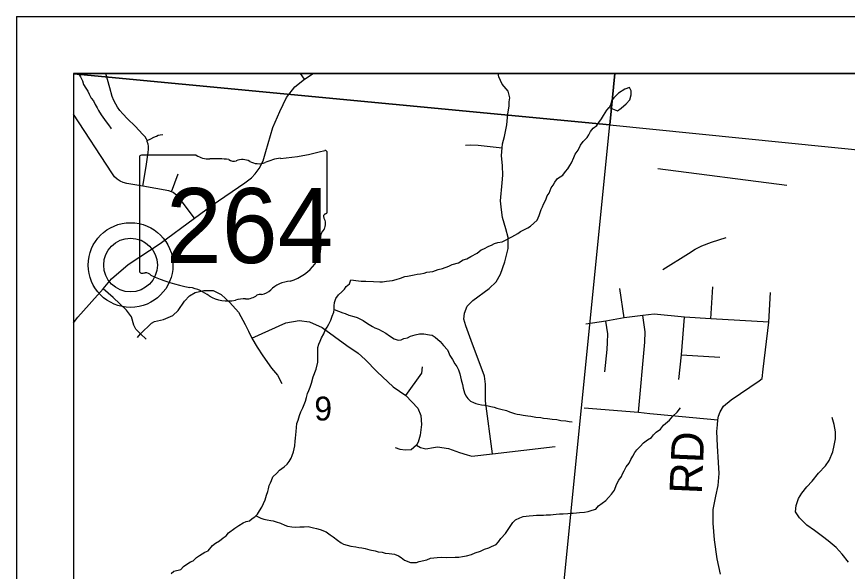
# Model space of a CAD drawing. Extents: x 0 to 34, y 0 to 22.
# Drawn here: x 2 to 3.46, y 20.024 to 21 of the extents above; entities that cross this region are included whole.
import ezdxf

# ---------------------------------------------------------------- set-up
doc = ezdxf.new("R2010")
doc.units = 0
for name, color, linetype in [('GM_X_Corporation', 7, 'Continuous'), ('GM_X_County_Road', 7, 'Continuous'), ('GM_X_County_Road_Text', 7, 'Continuous'), ('GM_X_Minor_Lake', 7, 'Continuous'), ('GM_X_Minor_River', 7, 'Continuous'), ('GM_X_Section_Text', 7, 'Continuous'), ('GM_X_State_Location', 7, 'Continuous'), ('GM_X_State_Route', 7, 'Continuous'), ('GM_X_State_Shield', 7, 'Continuous'), ('GM_X_Township_Road', 7, 'Continuous'), ('GM_X_Unincorporated', 7, 'Continuous'), ('GM_X_Unincorporated_Location', 7, 'Continuous'), ('SH_Data', 7, 'Continuous')]:
    doc.layers.add(name, color=color, linetype=linetype)

msp = doc.modelspace()

# ---------------------------------------------------------------- linework, layer by layer
at = {"layer": 'GM_X_Corporation'}
for points in [[(8.9, 20.9), (2.1, 20.9), (2.1, 18.7697), (2.2164, 18.6603), (2.3024, 18.5638), (2.4531, 18.3722), (2.5091, 18.2757), (2.5944, 18.157), (2.6477, 18.0827), (2.8129, 17.7895), (2.9482, 17.5994), (3.2529, 17.1208), (3.3535, 16.9293), (3.4766, 16.7367)], [(4.0645, 20.9), (2.1, 20.9), (2.1, 18.7697)]]:
    msp.add_lwpolyline(points, dxfattribs=at)
for points in [[(3.0509, 20.9), (2.1, 20.9), (2.1, 20.8994), (3.042, 20.8099)], [(2.1, 20.8994), (2.1, 19.9022), (2.9428, 19.8144), (3.042, 20.8099)], [(4.0674, 20.9), (3.0509, 20.9), (3.042, 20.8099), (4.0476, 20.7082)], [(4.0476, 20.7082), (3.9403, 19.7031), (2.9428, 19.8144), (3.042, 20.8099)]]:
    msp.add_lwpolyline(points, close=True, dxfattribs=at)
at = {"layer": 'GM_X_County_Road'}
msp.add_lwpolyline([(3.237, 20.0194), (3.2307, 20.0466), (3.226, 20.0799), (3.2241, 20.1093), (3.224, 20.1333), (3.2284, 20.1567), (3.2324, 20.1756), (3.2344, 20.1964), (3.2335, 20.2158), (3.2317, 20.2451), (3.2301, 20.2707), (3.2314, 20.282), (3.2322, 20.2909), (3.2333, 20.2972), (3.2362, 20.3052), (3.242, 20.3151), (3.2554, 20.3259), (3.3049, 20.3595), (3.31, 20.3635), (3.3119, 20.3802), (3.3218, 20.4625), (3.3246, 20.515)], dxfattribs=at)
at = {"layer": 'GM_X_Minor_Lake'}
for points in [[(3.041, 20.84), (3.0558, 20.8343), (3.0624, 20.8387), (3.071, 20.8464), (3.0773, 20.8535), (3.0798, 20.8622), (3.0796, 20.8694), (3.0771, 20.8752), (3.0686, 20.8723), (3.0578, 20.8654), (3.0492, 20.8573)], [(3.0492, 20.8573), (3.0457, 20.8532), (3.0432, 20.8445), (3.041, 20.84)]]:
    msp.add_lwpolyline(points, dxfattribs=at)
at = {"layer": 'GM_X_Minor_River'}
for points in [[(2.1089, 20.9), (2.1124, 20.8942), (2.1155, 20.8869), (2.1176, 20.8804), (2.1216, 20.8742), (2.1252, 20.8687), (2.1277, 20.8637), (2.1312, 20.8567), (2.1348, 20.8517), (2.138, 20.8455), (2.1413, 20.8397), (2.1441, 20.835), (2.1488, 20.8272), (2.1575, 20.8148), (2.1615, 20.8097), (2.1655, 20.8038), (2.1661, 20.8029)], [(2.6008, 20.5353), (2.6053, 20.5347), (2.6133, 20.5348), (2.6273, 20.5344), (2.6383, 20.5336), (2.6429, 20.5338), (2.6501, 20.5347), (2.6604, 20.5362), (2.6669, 20.5375), (2.6742, 20.54), (2.6819, 20.5427), (2.6869, 20.5437), (2.6987, 20.5459), (2.704, 20.5469), (2.7094, 20.5479), (2.7159, 20.5491), (2.7209, 20.5505), (2.7312, 20.5517), (2.7404, 20.5555), (2.7481, 20.5572), (2.7592, 20.5613), (2.7654, 20.5638), (2.7761, 20.5672), (2.7846, 20.5722), (2.7908, 20.5739), (2.7978, 20.5779), (2.8094, 20.5843), (2.816, 20.5901), (2.821, 20.5915), (2.8295, 20.5961), (2.8341, 20.5983), (2.8399, 20.6011), (2.8457, 20.6028), (2.8529, 20.6041), (2.8591, 20.6069), (2.8653, 20.6105), (2.87, 20.613), (2.8808, 20.6187), (2.8855, 20.6223), (2.8909, 20.6252), (2.8982, 20.6283), (2.9029, 20.6316), (2.9087, 20.6367), (2.9146, 20.6422), (2.9179, 20.6501), (2.9196, 20.6557), (2.9217, 20.6606), (2.9242, 20.6654), (2.9258, 20.67), (2.9287, 20.6752), (2.9303, 20.6797), (2.9324, 20.6849), (2.9356, 20.6898), (2.9377, 20.6942), (2.9393, 20.6987), (2.9425, 20.7036), (2.9458, 20.7088), (2.9505, 20.7151), (2.9595, 20.7212), (2.9643, 20.7279), (2.9682, 20.7323), (2.9718, 20.7379), (2.9747, 20.7431), (2.9788, 20.7521), (2.9816, 20.7581), (2.9864, 20.7651), (2.9909, 20.7741), (2.9953, 20.7804), (3.0024, 20.7874), (3.0052, 20.7919), (3.0084, 20.7978), (3.0132, 20.8037), (3.0194, 20.8085), (3.0227, 20.814), (3.0278, 20.82), (3.0314, 20.8263), (3.0371, 20.8356), (3.041, 20.84)], [(2.5294, 20.4131), (2.5295, 20.4184), (2.5312, 20.424), (2.5333, 20.4293), (2.5358, 20.4353), (2.5399, 20.4424), (2.5424, 20.4487), (2.5456, 20.454), (2.5484, 20.4592), (2.5521, 20.4663), (2.5546, 20.4734), (2.5575, 20.4801), (2.558, 20.4847), (2.5579, 20.4915), (2.5584, 20.4972), (2.561, 20.5043), (2.5658, 20.511), (2.5716, 20.5158), (2.576, 20.5209), (2.5788, 20.5254), (2.5846, 20.5301), (2.5872, 20.5369), (2.6008, 20.5353)], [(2.558, 20.4851), (2.573, 20.4792), (2.5775, 20.4779), (2.5835, 20.4751), (2.5925, 20.4728), (2.5985, 20.4707), (2.6086, 20.4658), (2.6164, 20.4606), (2.625, 20.455), (2.6294, 20.4529), (2.6358, 20.4501), (2.6485, 20.4435), (2.6551, 20.4384), (2.6633, 20.4332), (2.6701, 20.431), (2.6754, 20.4316), (2.6804, 20.4337), (2.6869, 20.4354), (2.6923, 20.4378), (2.7004, 20.4402), (2.7076, 20.4419), (2.7156, 20.442), (2.7254, 20.4405), (2.73, 20.44), (2.7355, 20.4363), (2.7444, 20.4288), (2.7502, 20.4218), (2.7572, 20.4143), (2.7589, 20.4097), (2.7614, 20.4043), (2.7661, 20.3969), (2.77, 20.3892), (2.7732, 20.3845), (2.7761, 20.3791), (2.7789, 20.3721), (2.7798, 20.3664), (2.7808, 20.3614), (2.7835, 20.353), (2.7845, 20.3469), (2.7868, 20.3384), (2.7893, 20.3334), (2.7926, 20.3283), (2.7973, 20.3236), (2.8026, 20.3215), (2.8071, 20.3199), (2.8116, 20.3182), (2.8169, 20.3172), (2.8229, 20.3166), (2.8286, 20.3153), (2.8331, 20.3144), (2.8391, 20.313), (2.8436, 20.3117), (2.8508, 20.3096), (2.8606, 20.3074), (2.8658, 20.3049), (2.8748, 20.3023), (2.8797, 20.301), (2.8842, 20.3001), (2.8899, 20.2991), (2.8982, 20.2981), (2.9035, 20.2975), (2.9125, 20.2957), (2.9209, 20.295), (2.9258, 20.2941), (2.933, 20.2935), (2.9409, 20.2924), (2.9492, 20.2914), (2.9564, 20.29), (2.9647, 20.2889), (2.9711, 20.2879), (2.976, 20.2874)], [(2.2713, 20.0207), (2.276, 20.0247), (2.2886, 20.028), (2.293, 20.0332), (2.2988, 20.0372), (2.3054, 20.0411), (2.31, 20.0429), (2.316, 20.0491), (2.3214, 20.0524), (2.3307, 20.0581), (2.3365, 20.0606), (2.3444, 20.0698), (2.3495, 20.0742), (2.3564, 20.0781), (2.3631, 20.0836), (2.3681, 20.0872), (2.3721, 20.0924), (2.3834, 20.1004), (2.3904, 20.1051), (2.3978, 20.1098), (2.4032, 20.1119), (2.4093, 20.1136), (2.414, 20.1172), (2.4186, 20.1201), (2.4234, 20.1252), (2.4266, 20.1308), (2.431, 20.1371), (2.4339, 20.1439), (2.4368, 20.1502), (2.4389, 20.1585), (2.4411, 20.1649), (2.4427, 20.1698), (2.4437, 20.1755), (2.4461, 20.1799), (2.4478, 20.1844), (2.4503, 20.1908), (2.457, 20.1974), (2.4621, 20.2026), (2.4699, 20.208), (2.4754, 20.2131), (2.4789, 20.2176), (2.4822, 20.2235), (2.4839, 20.228), (2.4864, 20.2344), (2.489, 20.245), (2.4897, 20.2537), (2.4899, 20.2586), (2.4904, 20.2647), (2.491, 20.2707), (2.4916, 20.2772), (2.4926, 20.2844), (2.4944, 20.2904), (2.4969, 20.2983), (2.4994, 20.305), (2.5031, 20.3118), (2.5052, 20.3181), (2.5073, 20.3238), (2.5094, 20.3305), (2.5112, 20.3373), (2.5136, 20.3426), (2.5157, 20.3486), (2.5179, 20.3553), (2.5213, 20.3666), (2.5263, 20.3801), (2.529, 20.3922), (2.5294, 20.4047), (2.5294, 20.4131)], [(3.076, 20.2148), (3.0793, 20.2211), (3.0825, 20.2271), (3.0862, 20.2334), (3.0897, 20.2379), (3.0953, 20.2441), (3.1016, 20.2507), (3.1082, 20.2558), (3.1155, 20.2598), (3.1188, 20.2646), (3.1238, 20.269), (3.1312, 20.2744), (3.1368, 20.2818), (3.147, 20.2902), (3.1529, 20.2972), (3.1607, 20.3042), (3.1666, 20.3119)], [(3.4615, 20.0408), (3.4505, 20.0548), (3.4402, 20.0665), (3.4261, 20.0783), (3.4157, 20.0859), (3.402, 20.0965), (3.3886, 20.1056), (3.3757, 20.1186), (3.3687, 20.129), (3.3694, 20.1404), (3.374, 20.1524), (3.3796, 20.1622), (3.3882, 20.1733), (3.3977, 20.1833), (3.4091, 20.1971), (3.4212, 20.21), (3.4279, 20.2197), (3.4341, 20.2344), (3.4367, 20.2457), (3.4389, 20.2578), (3.4389, 20.27), (3.4366, 20.2829), (3.4332, 20.2948)], [(2.4207, 20.1223), (2.4292, 20.1182), (2.4341, 20.1161), (2.4401, 20.1148), (2.4465, 20.1142), (2.451, 20.1133), (2.4559, 20.1116), (2.4638, 20.109), (2.4713, 20.1057), (2.4758, 20.104), (2.4837, 20.103), (2.4902, 20.1024), (2.4974, 20.1025), (2.5054, 20.103), (2.5122, 20.1032), (2.5216, 20.1013), (2.5269, 20.1), (2.5333, 20.0979), (2.5438, 20.0941), (2.5512, 20.0885), (2.5564, 20.0853), (2.5638, 20.0793), (2.5701, 20.0749), (2.5745, 20.0721), (2.5809, 20.0704), (2.5873, 20.069), (2.596, 20.0679), (2.6013, 20.0666), (2.6066, 20.0657), (2.6122, 20.0647), (2.6205, 20.0625), (2.6299, 20.0603), (2.6352, 20.059), (2.642, 20.058), (2.6477, 20.0567), (2.6544, 20.0557), (2.6594, 20.0551), (2.6639, 20.055), (2.671, 20.0517), (2.6755, 20.0489), (2.6814, 20.0441), (2.6923, 20.0403), (2.6968, 20.0398), (2.7025, 20.0403), (2.7075, 20.042), (2.7205, 20.045), (2.7274, 20.0474), (2.7332, 20.0484), (2.7389, 20.0489), (2.7457, 20.0495), (2.7548, 20.0491), (2.7704, 20.0494), (2.7772, 20.0495), (2.7833, 20.0504), (2.7902, 20.0517), (2.799, 20.0541), (2.8056, 20.0573), (2.8152, 20.06), (2.8218, 20.0636), (2.8294, 20.0659), (2.8341, 20.0684), (2.8426, 20.072), (2.8469, 20.0764), (2.8509, 20.0823), (2.8588, 20.0908), (2.866, 20.1019), (2.8716, 20.1105), (2.8763, 20.1153), (2.884, 20.1184), (2.8902, 20.1209), (2.9005, 20.1224), (2.9073, 20.1229), (2.9134, 20.1231), (2.9256, 20.1231), (2.9305, 20.1236), (2.9381, 20.1241), (2.9427, 20.1247), (2.9477, 20.1253), (2.9537, 20.1255), (2.9602, 20.1257), (2.9682, 20.1265), (2.9728, 20.1267), (2.9781, 20.1269), (2.9838, 20.1275), (2.9888, 20.1281), (2.9979, 20.1285), (3.004, 20.1298), (3.0113, 20.1319), (3.0174, 20.1339), (3.0226, 20.1395), (3.0354, 20.1493), (3.0398, 20.1544), (3.0453, 20.16), (3.0505, 20.1674), (3.0542, 20.1775), (3.0579, 20.1846), (3.0627, 20.1913), (3.0648, 20.1961), (3.0676, 20.2014), (3.0709, 20.2081), (3.076, 20.2148)]]:
    msp.add_lwpolyline(points, dxfattribs=at)
at = {"layer": 'GM_X_State_Route'}
msp.add_lwpolyline([(2.1, 20.4616), (2.1077, 20.4715), (2.1522, 20.5213), (2.1669, 20.539), (2.1962, 20.5642), (2.2522, 20.6013), (2.3124, 20.6454), (2.3433, 20.6687), (2.4012, 20.7076), (2.4129, 20.7167), (2.419, 20.7236), (2.426, 20.7327), (2.4331, 20.7466), (2.4376, 20.7627), (2.45, 20.8049), (2.4624, 20.833), (2.4741, 20.8577), (2.4887, 20.8765), (2.5056, 20.8898), (2.5213, 20.9)], dxfattribs=at)
at = {"layer": 'GM_X_State_Shield'}
for p, q in [((2.5455, 20.6563), (2.5455, 20.761)), ((2.216, 20.7526), (2.216, 20.5525)), ((2.3157, 20.7561), (2.2192, 20.7561)), ((2.5455, 20.6564), (2.5455, 20.6563))]:
    msp.add_line(p, q, dxfattribs=at)
for centre, major_axis, start_param, end_param in [((2.4281, 21.0289), (0.3495, 0), 4.814394, 5.042369), ((2.5419, 20.7615), (0.00367, 0), 6.141152, 7.989035), ((2.2197, 20.7531), (0.00382, 0), 1.712693, 3.28349), ((2.3387, 20.7793), (0.037, 0), 4.042523, 4.731795), ((2.351, 20.6437), (0.133, 0), 1.404758, 1.657858), ((2.3812, 20.7541), (0.0107, 0), 3.836095, 5.185415), ((2.3968, 20.731), (0.0222, 0), 0.950623, 2.079405), ((2.4255, 20.7627), (0.0267, 0), 4.081561, 5.145723), ((2.4727, 20.695), (0.0703, 0), 1.699011, 2.107814), ((2.5416, 20.6559), (0.00393, 0), 5.05454, 6.418171), ((2.5447, 20.6487), (0.00568, 0), 1.883978, 3.671073), ((2.5086, 20.6354), (0.0341, 0), 5.934695, 6.695948), ((2.5587, 20.6125), (0.0248, 0), 2.387724, 3.262537), ((2.4477, 20.5992), (0.0874, 0), 5.101752, 6.440018), ((2.2198, 20.5521), (0.00385, 0), 3.00124, 4.508301), ((2.2203, 20.5725), (0.0294, 0), 4.665946, 4.897461), ((2.2264, 20.541), (0.0106, 0), 0.519207, 1.627899), ((2.3602, 20.7208), (0.2524, 0), 4.195997, 4.488961), ((2.2849, 20.4626), (0.079, 0), 0.823519, 1.323587), ((2.4846, 20.4963), (0.0479, 0), 1.647645, 2.488434), ((2.3703, 20.54), (0.0501, 0), 4.026481, 4.996735), ((2.403, 20.525), (0.0267, 0), 4.691044, 5.507374), ((2.4271, 20.5056), (0.00752, 0), 1.147584, 2.315152), ((2.4239, 20.5331), (0.0282, 0), 4.937069, 5.64225), ((2.3993, 20.4708), (0.0412, 0), 1.495662, 1.94098)]:
    msp.add_ellipse(centre, major_axis=major_axis, ratio=0.8, start_param=start_param, end_param=end_param, dxfattribs=at)
at = {"layer": 'GM_X_Township_Road'}
for p, q in [((2.5056, 20.8898), (2.4987, 20.9)), ((3.3535, 20.7029), (3.1266, 20.7322)), ((2.2719, 20.6921), (2.284, 20.7236)), ((3.2196, 20.4687), (3.223, 20.5248)), ((3.0672, 20.4702), (3.0596, 20.5216)), ((3.1683, 20.4055), (3.2358, 20.4012))]:
    msp.add_line(p, q, dxfattribs=at)
for points in [[(2.2291, 20.7819), (2.2283, 20.7846), (2.226, 20.7886), (2.2219, 20.7929), (2.2083, 20.8073), (2.195, 20.8205), (2.1867, 20.8293), (2.1811, 20.8351), (2.1772, 20.8405), (2.1745, 20.8458), (2.1707, 20.8525), (2.1678, 20.8597), (2.1636, 20.8747), (2.1569, 20.9)], [(2.8362, 20.2313), (2.8239, 20.3239), (2.8239, 20.3402), (2.8239, 20.3539), (2.8218, 20.3676), (2.7989, 20.4307), (2.7892, 20.4562), (2.7859, 20.468), (2.7868, 20.4784), (2.7918, 20.4909), (2.8017, 20.5008), (2.83, 20.5218), (2.8423, 20.5334), (2.8504, 20.5469), (2.8579, 20.5688), (2.8638, 20.5922), (2.8636, 20.6116), (2.8593, 20.6269), (2.8539, 20.647), (2.8518, 20.6604), (2.8504, 20.6758), (2.8529, 20.7074), (2.8544, 20.7211), (2.8539, 20.7374), (2.8518, 20.7556), (2.8532, 20.7694), (2.8539, 20.7762), (2.8574, 20.7894), (2.8615, 20.8099), (2.8631, 20.8288), (2.8652, 20.8425), (2.8657, 20.8503), (2.8664, 20.8572), (2.8638, 20.8687), (2.8532, 20.8813), (2.847, 20.8938), (2.8463, 20.9)], [(2.3124, 20.6454), (2.2876, 20.679), (2.2831, 20.6844), (2.2788, 20.6878), (2.2749, 20.6907), (2.2719, 20.6921), (2.2674, 20.6936), (2.2218, 20.7019), (2.1934, 20.7064), (2.1875, 20.7082), (2.182, 20.7106), (2.1764, 20.7143), (2.1721, 20.7183), (2.1674, 20.7252), (2.1, 20.8287)], [(2.2291, 20.7819), (2.2358, 20.785), (2.2409, 20.7877), (2.2456, 20.79), (2.2487, 20.7913), (2.2521, 20.7923), (2.2568, 20.7929)], [(2.2218, 20.7019), (2.2275, 20.7367), (2.2291, 20.7485), (2.2311, 20.7612), (2.2317, 20.7671), (2.2315, 20.7721), (2.2309, 20.7756), (2.2295, 20.7804), (2.2291, 20.7819)], [(2.7887, 20.7741), (2.797, 20.7745), (2.8111, 20.7737), (2.8532, 20.7694)], [(3.1352, 20.555), (3.1804, 20.5835), (3.192, 20.5908), (3.2039, 20.5969), (3.2208, 20.6033), (3.2465, 20.6114)], [(2.2278, 20.4328), (2.2178, 20.4419), (2.2095, 20.4501), (2.206, 20.4573), (2.202, 20.4722), (2.193, 20.4838), (2.1697, 20.506), (2.1522, 20.5213)], [(2.2124, 20.4356), (2.2178, 20.4419), (2.237, 20.4609), (2.2425, 20.4636), (2.2579, 20.4674), (2.2743, 20.4746), (2.2837, 20.4832), (2.2951, 20.4996), (2.304, 20.5091), (2.3135, 20.5147), (2.3291, 20.5185), (2.3456, 20.5185), (2.3593, 20.5112), (2.3749, 20.4973), (2.3897, 20.4803), (2.4013, 20.4585), (2.4075, 20.4467), (2.4135, 20.4347), (2.4225, 20.419), (2.4324, 20.4032), (2.4481, 20.382), (2.4581, 20.3693), (2.4657, 20.3551)], [(2.4135, 20.4347), (2.4732, 20.4616), (2.4963, 20.4654), (2.5148, 20.4635), (2.537, 20.4531), (2.5799, 20.4215), (2.6001, 20.4082), (2.6124, 20.3972), (2.6333, 20.3756), (2.6614, 20.3491), (2.6838, 20.3337), (2.7051, 20.3114), (2.7103, 20.2986), (2.7113, 20.2826), (2.7088, 20.264), (2.7056, 20.2519), (2.7025, 20.2464), (2.6933, 20.2382), (2.6829, 20.2374), (2.674, 20.2387), (2.6655, 20.2416)], [(3.3218, 20.4625), (3.2196, 20.4687), (3.1734, 20.4715), (3.1201, 20.477), (3.1, 20.4746), (3.0672, 20.4702), (3.0351, 20.4647), (3.0002, 20.4591)], [(3.0337, 20.3756), (3.0375, 20.4145), (3.0383, 20.427), (3.0385, 20.442), (3.0351, 20.4647)], [(3.0929, 20.3043), (3.1039, 20.4273), (3.1041, 20.4458), (3.1, 20.4746)], [(3.1633, 20.3619), (3.1683, 20.4055), (3.1734, 20.4715)], [(2.6838, 20.3337), (2.712, 20.3732), (2.713, 20.3842)], [(2.9973, 20.312), (3.0929, 20.3043), (3.1126, 20.3022)], [(3.1126, 20.3022), (3.1254, 20.3008), (3.2322, 20.2909)], [(2.7025, 20.2464), (2.7094, 20.2422), (2.719, 20.2398), (2.7327, 20.2422), (2.7394, 20.2434), (2.7587, 20.2403), (2.7783, 20.2337), (2.7915, 20.2294), (2.8001, 20.2268), (2.8362, 20.2313), (2.9462, 20.2443)]]:
    msp.add_lwpolyline(points, dxfattribs=at)
at = {"layer": 'GM_X_Unincorporated'}
for radius in [0.0744, 0.0472]:
    msp.add_circle((2.2002, 20.5631), radius, dxfattribs=at)
at = {"layer": 'GM_X_Unincorporated_Location'}
msp.add_line((2.2002, 20.5631), (2.2002, 20.5631), dxfattribs=at)
at = {"layer": 'SH_Data'}
for p, q in [((2, 21), (9, 21)), ((2, 21), (2, 14)), ((2.1, 20.9), (2.1, 14.1)), ((2.1, 20.9), (8.9, 20.9))]:
    msp.add_line(p, q, dxfattribs=at)

# ---------------------------------------------------------------- texts
at = {"layer": 'GM_X_County_Road_Text'}
msp.add_text('RD', height=0.05682, rotation=87.5318, dxfattribs=at).set_placement((3.2037, 20.1595))
at = {"layer": 'GM_X_Section_Text'}
msp.add_text('9', height=0.0419, rotation=0, dxfattribs=at).set_placement((2.5231, 20.2898))
at = {"layer": 'GM_X_State_Location'}
msp.add_text('264', height=0.000189, rotation=0, dxfattribs=at).set_placement((2.3102, 20.6255))
for s in ['s', 'r']:
    msp.add_text(s, height=0.000189, dxfattribs=at).set_placement((2.377, 20.6393))
at = {"layer": 'GM_X_State_Shield'}
msp.add_text('264', height=0.13184, dxfattribs=at).set_placement((2.2625, 20.5666))

doc.saveas('drawing.dxf')
